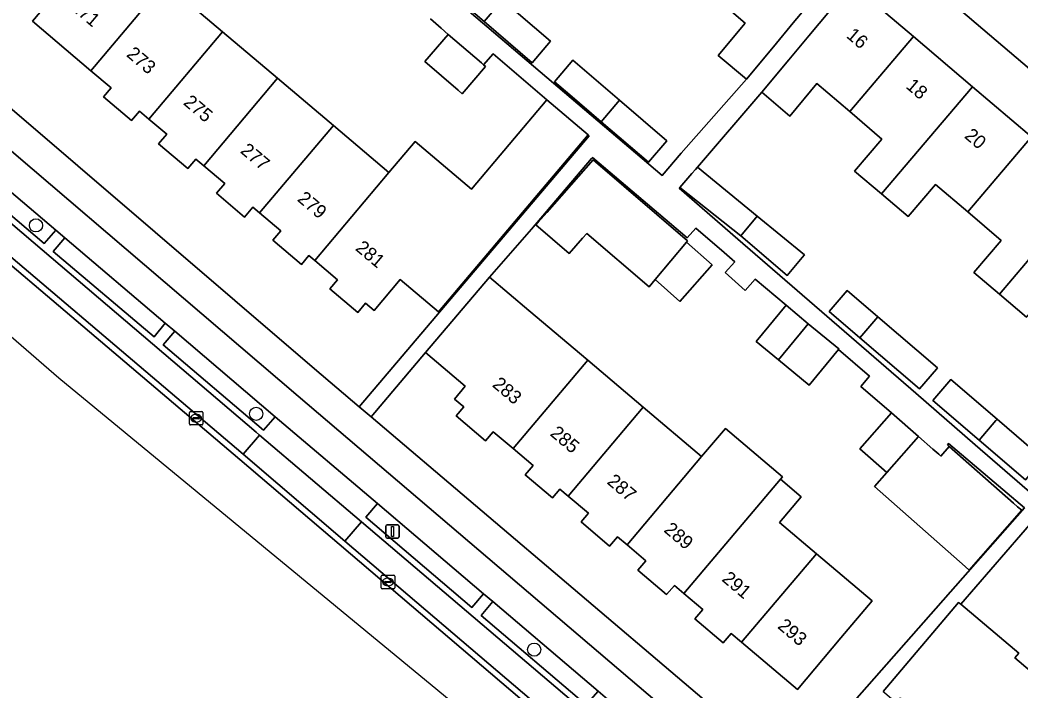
# Model space of a CAD drawing. Extents: x 162523 to 163266, y 381230 to 382050.
# Drawn here: x 162775.2 to 162849.4, y 381573.8 to 381623.5 of the extents above; entities that cross this region are included whole.
import ezdxf

# ---------------------------------------------------------------- set-up
doc = ezdxf.new("R2010")
doc.units = 0
for name, color, linetype in [('IMGEO_Berm_groen', 7, 'Continuous'), ('IMGEO_Berm_open', 7, 'Continuous'), ('IMGEO_Boom', 7, 'Continuous'), ('IMGEO_Erf', 7, 'Continuous'), ('IMGEO_Fietspad_gesloten', 7, 'Continuous'), ('IMGEO_Kolk', 7, 'Continuous'), ('IMGEO_Lichtmast', 7, 'Continuous'), ('IMGEO_Pand', 7, 'Continuous'), ('IMGEO_Pand_nummerreeks', 7, 'Continuous'), ('IMGEO_Parkeervlak_open', 7, 'Continuous'), ('IMGEO_Rijbaan_lokaal_gesloten', 7, 'Continuous'), ('IMGEO_Rijbaan_lokaal_open', 7, 'Continuous'), ('IMGEO_Voetpad_open', 7, 'Continuous')]:
    doc.layers.add(name, color=color, linetype=linetype)

msp = doc.modelspace()

# ---------------------------------------------------------------- linework, layer by layer
at = {"layer": 'IMGEO_Berm_groen'}
for points in [[(162771.42, 381613.405), (162769.637, 381614.933), (162768.779, 381613.909), (162776.991, 381606.944), (162777.862, 381607.933)], [(162778.546, 381607.352), (162777.675, 381606.342), (162785.157, 381600.011), (162785.99, 381601.029)], [(162786.69, 381600.434), (162785.841, 381599.426), (162793.281, 381593.086), (162794.151, 381594.096)], [(162801.723, 381587.664), (162800.86, 381586.645), (162808.724, 381579.951), (162809.609, 381580.965)], [(162810.297, 381580.381), (162809.415, 381579.35), (162817.213, 381572.716), (162818.107, 381573.747)]]:
    msp.add_lwpolyline(points, close=True, dxfattribs=at)
at = {"layer": 'IMGEO_Berm_open'}
for points in [[(162768.464, 381613.585), (162792.734, 381592.94), (162792.987, 381592.725), (162800.545, 381586.298), (162825.096, 381565.419), (162833.095, 381558.586), (162837.669, 381554.712)], [(162794.151, 381594.096), (162793.281, 381593.086), (162785.841, 381599.426), (162786.69, 381600.434), (162785.99, 381601.029), (162785.157, 381600.011), (162777.675, 381606.342), (162778.546, 381607.352), (162777.862, 381607.933), (162776.991, 381606.944), (162768.779, 381613.909)], [(162835.037, 381557.531), (162833.405, 381558.931), (162834.243, 381559.942), (162833.172, 381560.833), (162826.237, 381566.84), (162825.363, 381565.768), (162817.923, 381572.127), (162818.812, 381573.147), (162818.107, 381573.747), (162817.213, 381572.716), (162809.415, 381579.35), (162810.297, 381580.381), (162809.609, 381580.965), (162808.724, 381579.951), (162800.86, 381586.645), (162801.723, 381587.664), (162794.151, 381594.096)]]:
    msp.add_lwpolyline(points, dxfattribs=at)
msp.add_lwpolyline([(162792.987, 381592.725), (162791.759, 381591.313), (162799.313, 381584.87), (162800.545, 381586.298)], close=True, dxfattribs=at)
at = {"layer": 'IMGEO_Boom'}
for centre in [(162776.39, 381608.287), (162792.731, 381594.303), (162813.366, 381576.819)]:
    msp.add_circle(centre, 0.489, dxfattribs=at)
at = {"layer": 'IMGEO_Erf'}
for points in [[(162738.266, 381648.058), (162797.068, 381597.652), (162800.385, 381594.834), (162817.45, 381614.92), (162817.355, 381615.001), (162806.25, 381601.871), (162803.425, 381604.261), (162801.488, 381601.97), (162800.852, 381602.508), (162800.272, 381601.822), (162798.206, 381603.569), (162798.776, 381604.243), (162797.075, 381605.681), (162796.646, 381606.043), (162796.091, 381605.386), (162793.961, 381607.187), (162794.555, 381607.89), (162792.985, 381609.217), (162792.491, 381609.635), (162791.875, 381608.906), (162789.781, 381610.676), (162790.395, 381611.401), (162788.85, 381612.707), (162788.259, 381613.207), (162787.663, 381612.501), (162785.494, 381614.334), (162786.092, 381615.041), (162784.77, 381616.159), (162784.07, 381616.75), (162783.493, 381616.067), (162781.41, 381617.829), (162781.968, 381618.489), (162780.473, 381619.753), (162776.128, 381623.426), (162779.636, 381627.577)], [(162796.51, 381634.375), (162822.847, 381611.985), (162824.272, 381613.649), (162829.104, 381619.127), (162827.023, 381620.893), (162829.017, 381623.287), (162826.477, 381625.484)], [(162785.966, 381626.265), (162790.244, 381622.649), (162794.326, 381619.198), (162798.458, 381615.705), (162802.586, 381612.214), (162804.529, 381614.515), (162808.708, 381610.98), (162814.297, 381617.588), (162810.306, 381621.007), (162809.611, 381620.196), (162809.743, 381620.082), (162808.024, 381618.045), (162807.723, 381618.304), (162805.247, 381620.431), (162806.984, 381622.453), (162806.456, 381622.906), (162805.66, 381623.595)], [(162849.888, 381601.48), (162847.879, 381603.185), (162845.984, 381604.794), (162848.008, 381607.175), (162845.529, 381609.284), (162843.137, 381611.317), (162841.11, 381608.932), (162839.128, 381610.615), (162837.14, 381612.303), (162839.17, 381614.691), (162836.783, 381616.721), (162834.338, 381618.799), (162832.326, 381616.391), (162830.245, 381618.158), (162825.477, 381612.609), (162829.919, 381608.965), (162833.413, 381606.099), (162833.246, 381605.903), (162832.121, 381604.578), (162828.689, 381607.517), (162824.171, 381611.101), (162824.122, 381611.046), (162828.48, 381607.271), (162832.883, 381603.457), (162837.286, 381599.644), (162841.689, 381595.83), (162846.092, 381592.017), (162850.495, 381588.204)], [(162832.559, 381567.833), (162849.735, 381587.341), (162844.114, 381592.114), (162844.018, 381592.005), (162844.16, 381591.88), (162848.925, 381587.688), (162849.231, 381587.419), (162849.534, 381587.153), (162845.635, 381582.721), (162845.333, 381582.987), (162838.604, 381588.906), (162839.518, 381589.945), (162837.521, 381591.701), (162839.883, 381594.386), (162837.599, 381596.338), (162838.252, 381597.092), (162835.937, 381599.075), (162833.768, 381596.442), (162831.496, 381598.314), (162829.837, 381599.681), (162832.055, 381602.373), (162829.757, 381604.305), (162829.016, 381603.457), (162827.53, 381604.795), (162828.245, 381605.589), (162827.465, 381606.264), (162825.364, 381608.079), (162824.715, 381607.358), (162817.694, 381613.324), (162817.619, 381613.236), (162813.17, 381607.999), (162810.043, 381604.446), (162812.974, 381601.967), (162817.334, 381598.279), (162821.454, 381594.795), (162825.781, 381591.136), (162827.545, 381593.221), (162831.789, 381589.631), (162831.64, 381589.455), (162833.167, 381588.163), (162831.553, 381586.254), (162834.306, 381583.926), (162838.443, 381580.427), (162836.122, 381577.682), (162832.893, 381573.863), (162828.755, 381577.361), (162827.985, 381578.012), (162827.395, 381577.314), (162825.289, 381579.095), (162825.881, 381579.795), (162824.477, 381580.983), (162823.768, 381581.582), (162823.188, 381580.896), (162821.051, 381582.703), (162821.65, 381583.412), (162820.251, 381584.594), (162819.54, 381585.195), (162818.953, 381584.501), (162816.838, 381586.289), (162817.39, 381586.941), (162815.887, 381588.212), (162815.275, 381588.73), (162814.716, 381588.069), (162812.7, 381589.773), (162813.285, 381590.464), (162811.793, 381591.726), (162810.312, 381592.978), (162809.749, 381592.312), (162807.572, 381594.153), (162808.135, 381594.819), (162807.441, 381595.406), (162808.248, 381596.361), (162805.308, 381598.846), (162801.265, 381594.087), (162832.233, 381567.778)], [(162850.589, 381586.613), (162845.02, 381580.183), (162849.319, 381576.548), (162849.035, 381576.212), (162851.31, 381574.288)]]:
    msp.add_lwpolyline(points, dxfattribs=at)
for points in [[(162839.377, 381629.041), (162836.937, 381626.171), (162841.51, 381622.288), (162845.886, 381618.573), (162850.262, 381614.857), (162854.637, 381611.143), (162859.013, 381607.427), (162863.388, 381603.712), (162867.85, 381599.924), (162870.268, 381602.775)], [(162811.005, 381625.012), (162814.582, 381621.949), (162813.221, 381620.346), (162809.644, 381623.41), (162806.14, 381626.412), (162807.501, 381628.014)], [(162819.698, 381617.567), (162823.208, 381614.561), (162821.84, 381612.964), (162818.337, 381615.964), (162816.003, 381617.964), (162814.865, 381618.938), (162816.225, 381620.541)], [(162822.339, 381604.26), (162821.89, 381603.723), (162817.257, 381607.69), (162816.948, 381607.34), (162815.955, 381606.211), (162813.492, 381608.319), (162813.667, 381608.517), (162814.31, 381609.248), (162817.732, 381613.137), (162824.744, 381607.132), (162824.664, 381607.037), (162826.561, 381605.367), (162824.169, 381602.649)], [(162843.289, 381597.713), (162843.207, 381597.617), (162841.961, 381596.15), (162837.537, 381599.939), (162835.247, 381601.901), (162836.574, 381603.465), (162838.864, 381601.503)], [(162846.384, 381592.361), (162842.951, 381595.302), (162844.279, 381596.865), (162847.717, 381593.92), (162851.126, 381590.967), (162849.814, 381589.423)]]:
    msp.add_lwpolyline(points, close=True, dxfattribs=at)
at = {"layer": 'IMGEO_Fietspad_gesloten'}
for points in [[(162862.139, 381539.717), (162835.26, 381562.126), (162827.852, 381568.349), (162795.857, 381595.619), (162764.671, 381622.232)], [(162771.42, 381613.405), (162777.862, 381607.933), (162778.546, 381607.352), (162785.99, 381601.029), (162786.69, 381600.434), (162794.151, 381594.096), (162801.723, 381587.664), (162809.609, 381580.965), (162810.297, 381580.381), (162818.107, 381573.747), (162818.812, 381573.147), (162826.237, 381566.84), (162833.172, 381560.833), (162834.243, 381559.942), (162839.452, 381555.607), (162840.157, 381555.02), (162842.741, 381552.843), (162844.499, 381551.379), (162845.563, 381550.493), (162846.257, 381549.915), (162857.471, 381540.561), (162859.787, 381538.638), (162860.272, 381538.235)]]:
    msp.add_lwpolyline(points, dxfattribs=at)
at = {"layer": 'IMGEO_Kolk'}
for p, q in [((162787.775, 381593.555), (162787.775, 381594.407)), ((162787.85, 381594.481), (162788.702, 381594.481)), ((162788.263, 381594.261), (162788.288, 381594.261)), ((162788.776, 381594.407), (162788.776, 381593.555)), ((162788.702, 381593.481), (162787.85, 381593.481)), ((162788.034, 381593.975), (162788.034, 381593.987)), ((162788.472, 381593.938), (162788.074, 381593.938)), ((162788.077, 381594.024), (162788.475, 381594.024)), ((162788.286, 381593.701), (162788.261, 381593.701)), ((162788.518, 381593.987), (162788.518, 381593.975)), ((162802.087, 381582.336), (162802.939, 381582.336)), ((162802.012, 381581.41), (162802.012, 381582.262)), ((162802.271, 381581.83), (162802.271, 381581.842)), ((162802.709, 381581.793), (162802.311, 381581.793)), ((162802.314, 381581.879), (162802.712, 381581.879)), ((162802.5, 381582.116), (162802.525, 381582.116)), ((162802.755, 381581.842), (162802.755, 381581.83)), ((162803.013, 381582.262), (162803.013, 381581.41)), ((162802.939, 381581.336), (162802.087, 381581.336)), ((162802.523, 381581.556), (162802.498, 381581.556))]:
    msp.add_line(p, q, dxfattribs=at)
for points in [[(162787.775, 381593.555), (162787.775, 381594.407)], [(162787.85, 381594.481), (162788.702, 381594.481)], [(162788.776, 381594.407), (162788.776, 381593.555)], [(162788.702, 381593.481), (162787.85, 381593.481)], [(162802.087, 381582.336), (162802.939, 381582.336)], [(162802.012, 381581.41), (162802.012, 381582.262)], [(162803.013, 381582.262), (162803.013, 381581.41)], [(162802.939, 381581.336), (162802.087, 381581.336)]]:
    msp.add_lwpolyline(points, dxfattribs=at)
for centre, radius, start, end in [((162787.852, 381594.405), 0.0765, 91.55205, 178.44795), ((162787.852, 381594.405), 0.0765, 91.55205, 178.44795), ((162788.7, 381594.405), 0.0765, 1.55205, 88.44795), ((162788.7, 381594.405), 0.0765, 1.55205, 88.44795), ((162787.852, 381593.557), 0.0765, 181.55205, 268.44795), ((162787.852, 381593.557), 0.0765, 181.55205, 268.44795), ((162788.074, 381593.984), 0.0403, 85.87752, 175.75265), ((162788.071, 381593.974), 0.0366, 178.93798, 274.71019), ((162788.475, 381593.981), 0.043, 264.86636, 352.45326), ((162788.479, 381593.986), 0.0386, 1.73085, 96.63898), ((162788.7, 381593.557), 0.0765, 271.55205, 358.44795), ((162788.7, 381593.557), 0.0765, 271.55205, 358.44795), ((162802.089, 381582.26), 0.0765, 91.55205, 178.44795), ((162802.089, 381582.26), 0.0765, 91.55205, 178.44795), ((162802.937, 381582.26), 0.0765, 1.55205, 88.44795), ((162802.937, 381582.26), 0.0765, 1.55205, 88.44795), ((162802.311, 381581.839), 0.0403, 85.87752, 175.75265), ((162802.308, 381581.829), 0.0366, 178.93798, 274.71019), ((162802.712, 381581.836), 0.043, 264.86636, 352.45326), ((162802.716, 381581.841), 0.0386, 1.73085, 96.63898), ((162802.089, 381581.412), 0.0765, 181.55205, 268.44795), ((162802.089, 381581.412), 0.0765, 181.55205, 268.44795), ((162802.937, 381581.412), 0.0765, 271.55205, 358.44795), ((162802.937, 381581.412), 0.0765, 271.55205, 358.44795)]:
    msp.add_arc(centre, radius, start, end, dxfattribs=at)
for centre, major_axis, ratio, start_param, end_param in [((162788.262, 381593.981), (-0.387, 0.002), 0.722429, 4.712389, 7.853982), ((162788.287, 381593.981), (-0.39, 0.002), 0.717154, 1.570796, 4.712389), ((162802.499, 381581.836), (-0.387, 0.002), 0.722429, 4.712389, 7.853982), ((162802.524, 381581.836), (-0.39, 0.002), 0.717154, 1.570796, 4.712389)]:
    msp.add_ellipse(centre, major_axis=major_axis, ratio=ratio, start_param=start_param, end_param=end_param, dxfattribs=at)
at = {"layer": 'IMGEO_Lichtmast'}
for p, q in [((162802.442, 381586.083), (162803.232, 381586.083)), ((162803.232, 381586.083), (162802.442, 381586.083)), ((162802.342, 381585.183), (162802.342, 381585.983)), ((162802.342, 381585.983), (162802.342, 381585.183)), ((162803.332, 381585.983), (162803.332, 381585.183)), ((162803.332, 381585.183), (162803.332, 381585.983)), ((162803.232, 381585.083), (162802.442, 381585.083)), ((162802.442, 381585.083), (162803.232, 381585.083))]:
    msp.add_line(p, q, dxfattribs=at)
msp.add_lwpolyline([(162802.762, 381585.958), (162802.912, 381585.958), (162802.912, 381585.208), (162802.762, 381585.208), (162802.762, 381585.958)], dxfattribs=at)
for centre, start, end in [((162802.442, 381585.983), 90, 180), ((162802.442, 381585.983), 90, 180), ((162803.232, 381585.983), 0, 90), ((162803.232, 381585.983), 360, 90), ((162802.442, 381585.183), 180, 270), ((162802.442, 381585.183), 180, 270), ((162803.232, 381585.183), 270, 0), ((162803.232, 381585.183), 270, 0)]:
    msp.add_arc(centre, 0.1, start, end, dxfattribs=at)
at = {"layer": 'IMGEO_Pand'}
for points in [[(162785.966, 381626.265), (162781.628, 381629.933), (162779.175, 381632.138), (162777.118, 381629.705), (162779.636, 381627.577), (162776.128, 381623.426), (162780.473, 381619.753)], [(162831.199, 381631.044), (162826.477, 381625.484), (162829.017, 381623.287), (162827.023, 381620.893), (162829.104, 381619.127), (162831.115, 381621.54), (162832.587, 381623.307), (162835.786, 381627.149)], [(162807.501, 381628.014), (162806.14, 381626.412), (162809.644, 381623.41), (162811.005, 381625.012)], [(162784.77, 381616.159), (162790.244, 381622.649), (162785.966, 381626.265), (162780.473, 381619.753), (162781.968, 381618.489), (162781.41, 381617.829), (162783.493, 381616.067), (162784.07, 381616.75)], [(162836.783, 381616.721), (162841.51, 381622.288), (162836.937, 381626.171), (162833.733, 381622.334), (162832.258, 381620.568), (162830.245, 381618.158), (162832.326, 381616.391), (162834.338, 381618.799)], [(162811.005, 381625.012), (162809.644, 381623.41), (162813.221, 381620.346), (162814.582, 381621.949)], [(162784.77, 381616.159), (162786.092, 381615.041), (162785.494, 381614.334), (162787.663, 381612.501), (162788.259, 381613.207), (162788.85, 381612.707), (162794.326, 381619.198), (162790.244, 381622.649)], [(162806.984, 381622.453), (162805.247, 381620.431), (162807.723, 381618.304), (162808.024, 381618.045), (162809.743, 381620.082), (162809.611, 381620.196), (162809.442, 381620.341)], [(162836.783, 381616.721), (162839.17, 381614.691), (162837.14, 381612.303), (162839.128, 381610.615), (162845.886, 381618.573), (162841.51, 381622.288)], [(162816.225, 381620.541), (162814.865, 381618.938), (162816.003, 381617.964), (162818.337, 381615.964), (162819.698, 381617.567)], [(162788.85, 381612.707), (162790.395, 381611.401), (162789.781, 381610.676), (162791.875, 381608.906), (162792.491, 381609.635), (162792.985, 381609.217), (162798.458, 381615.705), (162794.326, 381619.198)], [(162839.128, 381610.615), (162841.11, 381608.932), (162843.137, 381611.317), (162845.529, 381609.284), (162850.262, 381614.857), (162845.886, 381618.573)], [(162802.586, 381612.214), (162797.075, 381605.681), (162798.776, 381604.243), (162798.206, 381603.569), (162800.272, 381601.822), (162800.852, 381602.508), (162801.488, 381601.97), (162803.425, 381604.261), (162806.25, 381601.871), (162817.355, 381615.001), (162814.297, 381617.588), (162808.708, 381610.98), (162804.529, 381614.515)], [(162819.698, 381617.567), (162818.337, 381615.964), (162821.84, 381612.964), (162823.208, 381614.561)], [(162802.586, 381612.214), (162798.458, 381615.705), (162792.985, 381609.217), (162794.555, 381607.89), (162793.961, 381607.187), (162796.091, 381605.386), (162796.646, 381606.043), (162797.075, 381605.681)], [(162854.637, 381611.143), (162850.262, 381614.857), (162845.529, 381609.284), (162848.008, 381607.175), (162845.984, 381604.794), (162847.879, 381603.185)], [(162813.492, 381608.319), (162815.955, 381606.211), (162816.948, 381607.34), (162817.257, 381607.69), (162821.89, 381603.723), (162822.339, 381604.26), (162824.664, 381607.037), (162824.744, 381607.132), (162817.732, 381613.137), (162814.31, 381609.248), (162813.667, 381608.517)], [(162825.477, 381612.609), (162825.32, 381612.427), (162825.064, 381612.132), (162824.171, 381611.101), (162828.689, 381607.517), (162829.919, 381608.965)], [(162854.637, 381611.143), (162847.879, 381603.185), (162849.888, 381601.48), (162851.91, 381603.857), (162854.274, 381601.847), (162859.013, 381607.427)], [(162829.919, 381608.965), (162828.689, 381607.517), (162832.121, 381604.578), (162833.246, 381605.903), (162833.413, 381606.099)], [(162824.664, 381607.037), (162822.339, 381604.26), (162824.169, 381602.649), (162826.561, 381605.367)], [(162811.793, 381591.726), (162817.334, 381598.279), (162812.974, 381601.967), (162810.043, 381604.446), (162805.308, 381598.846), (162808.248, 381596.361), (162807.441, 381595.406), (162808.135, 381594.819), (162807.572, 381594.153), (162809.749, 381592.312), (162810.312, 381592.978)], [(162837.537, 381599.939), (162838.864, 381601.503), (162836.574, 381603.465), (162835.247, 381601.901)], [(162833.462, 381600.7), (162833.701, 381600.99), (162832.055, 381602.373), (162829.837, 381599.681), (162831.496, 381598.314)], [(162835.937, 381599.075), (162835.973, 381599.118), (162833.701, 381600.99), (162833.462, 381600.7), (162831.496, 381598.314), (162833.768, 381596.442)], [(162838.864, 381601.503), (162837.537, 381599.939), (162841.961, 381596.15), (162843.207, 381597.617), (162843.289, 381597.713)], [(162811.793, 381591.726), (162813.285, 381590.464), (162812.7, 381589.773), (162814.716, 381588.069), (162815.275, 381588.73), (162815.887, 381588.212), (162821.454, 381594.795), (162817.334, 381598.279)], [(162846.384, 381592.361), (162847.61, 381593.804), (162847.717, 381593.92), (162844.279, 381596.865), (162842.951, 381595.302)], [(162820.251, 381584.594), (162825.781, 381591.136), (162821.454, 381594.795), (162815.887, 381588.212), (162817.39, 381586.941), (162816.838, 381586.289), (162818.953, 381584.501), (162819.54, 381585.195)], [(162841.88, 381592.63), (162839.883, 381594.386), (162837.521, 381591.701), (162839.518, 381589.945)], [(162847.717, 381593.92), (162847.61, 381593.804), (162846.384, 381592.361), (162849.814, 381589.423), (162851.126, 381590.967)], [(162831.64, 381589.455), (162831.789, 381589.631), (162827.545, 381593.221), (162825.781, 381591.136), (162820.251, 381584.594), (162821.65, 381583.412), (162821.051, 381582.703), (162823.188, 381580.896), (162823.768, 381581.582), (162824.477, 381580.983)], [(162844.16, 381591.88), (162843.538, 381591.172), (162843.385, 381591.307), (162842.948, 381591.691), (162841.88, 381592.63), (162839.518, 381589.945), (162838.604, 381588.906), (162845.333, 381582.987), (162845.635, 381582.721), (162849.534, 381587.153), (162849.231, 381587.419), (162848.925, 381587.688)], [(162831.64, 381589.455), (162824.477, 381580.983), (162825.881, 381579.795), (162825.289, 381579.095), (162827.395, 381577.314), (162827.985, 381578.012), (162828.755, 381577.361), (162834.306, 381583.926), (162831.553, 381586.254), (162833.167, 381588.163)], [(162828.755, 381577.361), (162832.893, 381573.863), (162836.122, 381577.682), (162838.443, 381580.427), (162834.306, 381583.926)], [(162851.741, 381574.488), (162851.588, 381574.617), (162851.31, 381574.288), (162849.035, 381576.212), (162849.319, 381576.548), (162845.02, 381580.183), (162844.852, 381580.325), (162839.26, 381573.712), (162839.349, 381573.637), (162840.245, 381572.88), (162840.555, 381573.246), (162842.205, 381571.851), (162840.029, 381569.278), (162844.408, 381565.576), (162849.883, 381572.053), (162849.766, 381572.152)]]:
    msp.add_lwpolyline(points, close=True, dxfattribs=at)
at = {"layer": 'IMGEO_Parkeervlak_open'}
for points in [[(162768.464, 381613.585), (162767.29, 381612.096), (162791.759, 381591.313), (162792.987, 381592.725), (162792.734, 381592.94)], [(162800.545, 381586.298), (162799.313, 381584.87), (162823.839, 381563.975), (162825.096, 381565.419)]]:
    msp.add_lwpolyline(points, close=True, dxfattribs=at)
at = {"layer": 'IMGEO_Rijbaan_lokaal_gesloten'}
for points in [[(162686.547, 381680.794), (162685.778, 381681.402), (162685.107, 381681.944), (162682.885, 381679.37), (162760.917, 381611.835), (162778.081, 381596.98), (162839.254, 381546.589), (162849.76, 381538.009)], [(162838.874, 381550.696), (162834.758, 381554.093), (162791.516, 381590.924), (162760.162, 381617.53), (162731.009, 381642.342), (162708.69, 381661.323), (162708.35, 381661.621), (162703.383, 381665.914), (162702.936, 381666.297)]]:
    msp.add_lwpolyline(points, dxfattribs=at)
at = {"layer": 'IMGEO_Rijbaan_lokaal_open'}
for points in [[(162767.29, 381612.096), (162760.637, 381617.746), (162734.552, 381639.929), (162731.402, 381642.611), (162708.984, 381661.688), (162708.69, 381661.323), (162731.009, 381642.342), (162760.162, 381617.53), (162791.516, 381590.924), (162834.758, 381554.093), (162838.874, 381550.696)], [(162836.473, 381553.239), (162831.876, 381557.122), (162831.354, 381557.578), (162823.839, 381563.975), (162799.313, 381584.87), (162791.759, 381591.313), (162767.29, 381612.096)]]:
    msp.add_lwpolyline(points, dxfattribs=at)
at = {"layer": 'IMGEO_Voetpad_open'}
for points in [[(162833.576, 381566.971), (162832.559, 381567.833), (162832.354, 381568.007), (162832.233, 381567.778), (162801.265, 381594.087), (162800.385, 381594.834), (162797.068, 381597.652), (162738.266, 381648.058), (162737.568, 381648.656), (162708.247, 381673.791)], [(162710.008, 381669.138), (162735.085, 381647.652), (162764.671, 381622.232), (162795.857, 381595.619), (162827.852, 381568.349), (162835.26, 381562.126), (162862.139, 381539.717)], [(162805.837, 381657.564), (162807.327, 381656.293), (162838.227, 381630.019), (162839.377, 381629.041), (162870.268, 381602.775), (162871.412, 381601.803), (162900.572, 381577.383), (162901.643, 381578.628), (162892.144, 381586.646)], [(162835.786, 381627.149), (162832.587, 381623.307), (162831.115, 381621.54), (162829.104, 381619.127), (162824.272, 381613.649), (162822.847, 381611.985), (162796.51, 381634.375)], [(162850.495, 381588.204), (162846.092, 381592.017), (162841.689, 381595.83), (162837.286, 381599.644), (162832.883, 381603.457), (162828.48, 381607.271), (162824.122, 381611.046), (162824.171, 381611.101), (162825.064, 381612.132), (162825.32, 381612.427), (162825.477, 381612.609), (162830.245, 381618.158), (162832.258, 381620.568), (162833.733, 381622.334), (162836.937, 381626.171)], [(162805.66, 381623.595), (162806.456, 381622.906), (162806.984, 381622.453), (162809.442, 381620.341), (162809.611, 381620.196), (162810.306, 381621.007), (162814.297, 381617.588), (162817.355, 381615.001), (162817.45, 381614.92), (162800.385, 381594.834), (162801.265, 381594.087), (162805.308, 381598.846), (162810.043, 381604.446), (162813.17, 381607.999), (162817.619, 381613.236), (162817.694, 381613.324), (162824.715, 381607.358), (162825.364, 381608.079), (162827.465, 381606.264), (162828.245, 381605.589), (162827.53, 381604.795), (162829.016, 381603.457), (162829.757, 381604.305), (162832.055, 381602.373), (162833.701, 381600.99), (162835.973, 381599.118), (162835.937, 381599.075), (162838.252, 381597.092), (162837.599, 381596.338), (162839.883, 381594.386), (162841.88, 381592.63), (162842.948, 381591.691), (162843.385, 381591.307), (162843.538, 381591.172), (162844.16, 381591.88), (162844.018, 381592.005), (162844.114, 381592.114), (162849.735, 381587.341), (162832.559, 381567.833)], [(162839.26, 381573.712), (162844.852, 381580.325), (162845.02, 381580.183), (162850.589, 381586.613)]]:
    msp.add_lwpolyline(points, dxfattribs=at)

# ---------------------------------------------------------------- texts
at = {"layer": 'IMGEO_Pand_nummerreeks'}
for s, rotation, p in [('271', 319.7669, (162778.902, 381624.379)), ('16', 319.66674, (162836.461, 381622.272)), ('273', 319.76688, (162783.043, 381620.876)), ('18', 319.66674, (162840.88, 381618.52)), ('275', 319.76688, (162787.27, 381617.3)), ('20', 319.66674, (162845.226, 381614.829)), ('277', 319.76688, (162791.496, 381613.724)), ('279', 319.76688, (162795.723, 381610.148)), ('281', 319.7669, (162800.036, 381606.499)), ('283', 319.77985, (162810.192, 381596.38)), ('285', 319.74971, (162814.48, 381592.754)), ('287', 319.74971, (162818.7, 381589.181)), ('289', 319.74971, (162822.92, 381585.609)), ('291', 319.74971, (162827.226, 381581.963)), ('293', 319.74971, (162831.36, 381578.464))]:
    msp.add_text(s, height=1, rotation=rotation, dxfattribs=at).set_placement(p)

doc.saveas('drawing.dxf')
